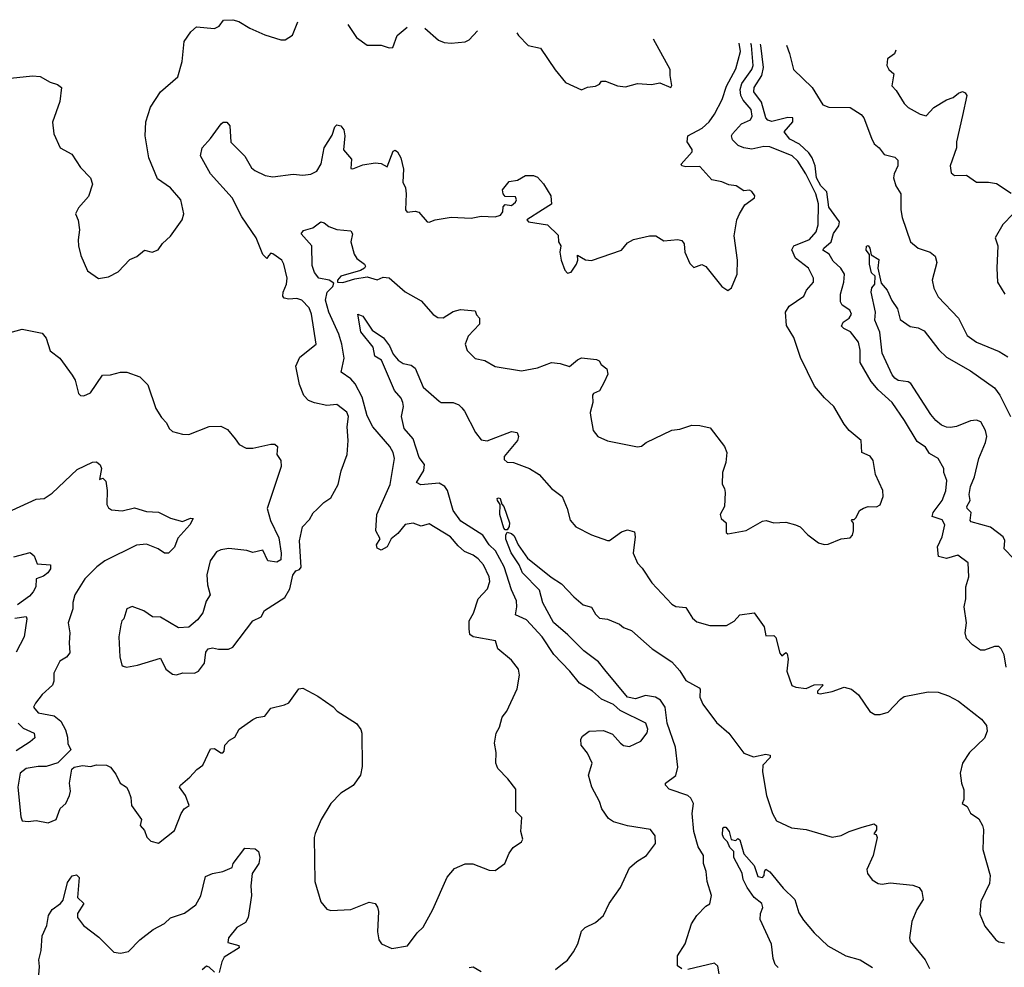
# Model space of a CAD drawing. Extents: x 1245432 to 1420865, y 606325 to 671314.
# Tile 319 of 382: x 1377642 to 1382554, y 657477 to 662204. Entities that reach past the tile are written whole.
import ezdxf

# ---------------------------------------------------------------- set-up
doc = ezdxf.new("R2010")
doc.units = 0

msp = doc.modelspace()

# ---------------------------------------------------------------- linework, layer by layer
at = {"layer": '0CON20XD'}
for points in [[(1377565, 661908), (1377705.9, 661924.1), (1377745, 661920.8), (1377795, 661892.5), (1377831.2, 661881.2), (1377851.2, 661865), (1377843.1, 661795), (1377806.8, 661693.2), (1377812.9, 661635), (1377843.8, 661565), (1377902.7, 661532.7), (1377945, 661466.7), (1377996.2, 661415), (1378005.9, 661384.1), (1377985, 661322.5), (1377936.2, 661265), (1377921.2, 661235), (1377934, 661204), (1377941.2, 661155), (1377933.8, 661105), (1377936.2, 661075), (1377947.7, 661027.7), (1377980.3, 660950.3), (1378035, 660913.3), (1378085, 660921.2), (1378134.2, 660945.8), (1378192.1, 661007.9), (1378227.6, 661022.4), (1378265, 661053.8), (1378303.6, 661043.6), (1378333.6, 661056.4), (1378355, 661087.5), (1378395, 661123.3), (1378453.3, 661205), (1378461.2, 661235), (1378446, 661305), (1378394, 661365), (1378330.3, 661410.3), (1378286, 661515), (1378268.6, 661625), (1378271.4, 661695), (1378295, 661766.7), (1378345, 661843.8), (1378430.5, 661919.5), (1378453.3, 661995), (1378463.3, 662095), (1378497, 662143), (1378525, 662167.5), (1378615, 662160), (1378637.7, 662172.3), (1378659.3, 662200.7), (1378705, 662203.8), (1378735, 662194), (1378790.9, 662160.9), (1378865, 662127.5), (1378945, 662103.8), (1378966.4, 662103.6), (1379004.1, 662125.9), (1379029.8, 662192.8)], [(1379280.1, 662180.4), (1379323.3, 662115), (1379375, 662076.7), (1379445, 662077.5), (1379485, 662064.2), (1379504.2, 662065.8), (1379526.2, 662125), (1379575.5, 662165.7)], [(1379663.6, 662161.4), (1379731.7, 662101.7), (1379760.7, 662090.7), (1379795, 662087.5), (1379865, 662092.5), (1379885, 662102.5), (1379926.6, 662148.3)], [(1380122.3, 662138.6), (1380130.8, 662125), (1380179.2, 662075), (1380241.2, 662061.2), (1380313.7, 661953.7), (1380365, 661890), (1380445, 661853.3), (1380475, 661867.5), (1380515, 661872.5), (1380535, 661882.5), (1380545, 661897.5), (1380565, 661896.7), (1380625, 661873.3), (1380665, 661868.8), (1380725, 661886.2), (1380795, 661880), (1380835, 661888.8), (1380890, 661865), (1380896.2, 661875), (1380886.7, 661925), (1380888, 661955), (1380803.9, 662106.1)], [(1377565, 660636), (1377655, 660659.5), (1377755, 660640.8), (1377774.3, 660615), (1377795, 660552), (1377842.5, 660515), (1377905, 660431.2), (1377919.4, 660405), (1377935, 660340), (1377945, 660330), (1377961.7, 660328.3), (1377995, 660342.5), (1378055, 660431.2), (1378095, 660432), (1378145, 660446.2), (1378176.4, 660446.4), (1378242.3, 660422.3), (1378282.4, 660382.4), (1378320.8, 660265), (1378349.5, 660219.5), (1378375, 660192.5), (1378387.5, 660165), (1378405, 660150), (1378455, 660136), (1378485.8, 660134.2), (1378587.5, 660175), (1378645, 660176), (1378679.5, 660159.5), (1378717.5, 660112.5), (1378737.5, 660085), (1378773, 660067), (1378805, 660066.7), (1378895, 660086.2), (1378915, 660086.2), (1378928.8, 660075), (1378925.8, 660035), (1378944.4, 660004.4), (1378946.7, 659975), (1378876.7, 659765), (1378893.3, 659705), (1378935, 659620), (1378947, 659543), (1378945, 659510), (1378925, 659497.5), (1378880, 659505), (1378855, 659557.5), (1378805, 659546.7), (1378775, 659556.2), (1378685, 659566.2), (1378645, 659558.8), (1378625, 659548.8), (1378593.3, 659505), (1378576, 659435), (1378580, 659385), (1378592.5, 659335), (1378573.3, 659303.3), (1378556.2, 659245), (1378529.5, 659210.5), (1378487, 659173), (1378435, 659170), (1378345, 659224), (1378305, 659226), (1378262.5, 659255), (1378203, 659277), (1378177.5, 659265), (1378162.5, 659215), (1378152.5, 659205), (1378146.7, 659185), (1378137.5, 659125), (1378141.2, 659025), (1378152.5, 658985), (1378159.3, 658979.3), (1378175, 658974), (1378230, 658985), (1378345, 659020), (1378370.8, 658965), (1378405, 658940), (1378425, 658935.8), (1378456.1, 658946.1), (1378515, 658944), (1378535, 658953.8), (1378565, 658993.8), (1378571.7, 659048.3), (1378583.3, 659065), (1378605, 659070), (1378635, 659063.3), (1378683.9, 659063.9), (1378705, 659073.8), (1378805, 659206), (1378847.5, 659225), (1378863.6, 659256.4), (1378965, 659321.2), (1378990, 659365), (1379005, 659432.5), (1379020, 659455), (1379038.3, 659461.7), (1379046.4, 659473.6), (1379038.6, 659605), (1379054, 659675), (1379088.8, 659711.2), (1379106.1, 659743.9), (1379125, 659760), (1379160, 659795), (1379195, 659818.8), (1379230.6, 659885), (1379246.4, 659953.6), (1379275.6, 660035), (1379281.4, 660105), (1379276.8, 660173.2), (1379282.9, 660225), (1379275, 660246.2), (1379225, 660284), (1379175, 660280), (1379113, 660293), (1379083.3, 660305), (1379060, 660330), (1379038.8, 660385), (1379020.5, 660475), (1379039.6, 660520.4), (1379122, 660585), (1379098.9, 660735), (1379086.7, 660766.7), (1379050, 660805), (1379025, 660812.7), (1378985, 660810), (1378962.5, 660815), (1378955.8, 660825), (1378957.1, 660845), (1378974, 660885), (1378976.2, 660915), (1378960, 660985), (1378950, 661005), (1378905, 661036), (1378895, 661038.8), (1378883.6, 661026.4), (1378875, 661012.5), (1378855, 661033.3), (1378822.2, 661115), (1378750.3, 661220.3), (1378702.7, 661315), (1378594.6, 661435), (1378545, 661524), (1378553.4, 661565), (1378595, 661610.6), (1378647.5, 661685), (1378657.6, 661692.4), (1378675, 661693.1), (1378690.9, 661675), (1378695, 661593.3), (1378765, 661523.8), (1378799.2, 661465), (1378815, 661451.4), (1378867.1, 661427.1), (1378905, 661419.5), (1379006.7, 661433.3), (1379055, 661428.1), (1379095, 661432.5), (1379125, 661448.6), (1379146, 661484), (1379161.1, 661565), (1379202, 661628), (1379215, 661670), (1379225, 661680), (1379244.3, 661674.3), (1379259.4, 661655), (1379264.3, 661625), (1379257.8, 661555), (1379297.3, 661507.3), (1379295, 661461.2), (1379305, 661460), (1379355, 661480), (1379415, 661490), (1379445, 661485.8), (1379475, 661470), (1379505, 661547.5), (1379515, 661552.5), (1379527.5, 661545), (1379544.1, 661514.1), (1379557.7, 661457.7), (1379554.2, 661394.2), (1379566.2, 661365), (1379570, 661335), (1379566.2, 661255), (1379575, 661244.3), (1379615, 661249.4), (1379633, 661243), (1379675, 661196.2), (1379685, 661193.8), (1379715, 661206.2), (1379795, 661218.8), (1379893.9, 661213.9), (1379945, 661223.3), (1380015, 661221.2), (1380040.7, 661229.3), (1380052.5, 661245), (1380055, 661270), (1380065, 661282.5), (1380095, 661277.5), (1380116.4, 661293.6), (1380120, 661305), (1380115, 661320), (1380065, 661322.5), (1380053.8, 661335), (1380051.2, 661355), (1380085, 661396.2), (1380125, 661403.8), (1380165, 661425.8), (1380205, 661425.8), (1380225, 661417.5), (1380255.4, 661385.4), (1380292.2, 661325), (1380295, 661283.8), (1380250, 661255), (1380172.5, 661205), (1380180, 661195), (1380275, 661180), (1380329.3, 661129.3), (1380330, 661095), (1380342.5, 661075), (1380337.5, 661045), (1380343.8, 661005), (1380361.2, 660955), (1380375, 660938.8), (1380393.3, 660945), (1380420, 660985), (1380426.7, 661005), (1380425, 661030), (1380465, 661006.7), (1380495, 661003.3), (1380645, 661053.8), (1380675, 661091.2), (1380705, 661106.7), (1380783.6, 661126.4), (1380815, 661126.2), (1380855, 661100), (1380925, 661107.5), (1380945, 661102.5), (1380957.5, 661085), (1380960, 661045), (1380985, 660987.5), (1381005, 660967.5), (1381045, 660982.5), (1381065, 660973.3), (1381145, 660873.3), (1381175, 660853.3), (1381193.6, 660866.4), (1381221.4, 660935), (1381222.5, 661005), (1381205.8, 661125), (1381220, 661205), (1381233.8, 661235), (1381260.5, 661279.5), (1381307.5, 661315), (1381310, 661325), (1381295, 661347.5), (1381283, 661353), (1381255, 661350), (1381215.8, 661375.8), (1381179.7, 661379.7), (1381145, 661395.7), (1381095, 661404.4), (1381035, 661471.2), (1380965, 661470), (1380946.2, 661475), (1380943, 661483), (1380997.5, 661545), (1380996.3, 661556.3), (1380971.3, 661595), (1380975, 661624.2), (1381047.3, 661662.7), (1381081.5, 661695), (1381108.2, 661731.8), (1381146.2, 661805), (1381167.8, 661872.2), (1381215, 661959.2), (1381238.4, 662045), (1381231.1, 662087.2)], [(1379343.3, 660953.3), (1379245, 660924.6), (1379227.2, 660905), (1379227.3, 660895), (1379255, 660892.2), (1379315, 660911.5), (1379375, 660920.8), (1379425, 660906.7), (1379455, 660918.8), (1379485, 660915.8), (1379565, 660846.2), (1379645, 660801.2), (1379705, 660732.5), (1379727.7, 660717.7), (1379755, 660717.5), (1379805, 660748), (1379841.7, 660758.3), (1379915, 660751.2), (1379921.4, 660731.4), (1379935.7, 660715), (1379936.9, 660685), (1379880, 660625), (1379864, 660585), (1379874.5, 660554.5), (1379915, 660514.3), (1379963.2, 660503.2), (1380015, 660474.3), (1380145, 660453.1), (1380225, 660467.5), (1380295, 660494.4), (1380339.1, 660489.1), (1380385.7, 660474.3), (1380425, 660506.7), (1380445, 660516.7), (1380519.3, 660509.3), (1380533, 660503), (1380543.6, 660483.6), (1380571.7, 660461.7), (1380576, 660435), (1380558.8, 660395), (1380535, 660353.3), (1380505, 660340), (1380499.3, 660330.7), (1380502.2, 660295), (1380488, 660245), (1380489.3, 660229.3), (1380503.8, 660155), (1380526.7, 660125), (1380575, 660102.5), (1380725, 660072.5), (1380744.2, 660075.8), (1380767.5, 660095), (1380895, 660156.2), (1380935, 660161.2), (1380995, 660181.2), (1381035, 660180), (1381087.5, 660167.5), (1381158.8, 660075), (1381170, 660045), (1381164.2, 659995.8), (1381148, 659945), (1381147, 659887), (1381158.8, 659865), (1381161.2, 659845), (1381158.8, 659775), (1381137.5, 659735), (1381142.5, 659715), (1381166.7, 659695), (1381166.4, 659646.4), (1381175, 659640), (1381266.4, 659656.4), (1381348, 659702), (1381366.1, 659706.1), (1381405, 659693.8), (1381465, 659697.5), (1381512.5, 659685), (1381535, 659674), (1381574.4, 659634.4), (1381627.5, 659595), (1381655, 659586.2), (1381675, 659588), (1381740, 659615), (1381785, 659620), (1381797, 659633), (1381802.5, 659655), (1381801.7, 659691.7), (1381792.5, 659705), (1381795, 659710), (1381805, 659710), (1381815, 659720), (1381832.5, 659755), (1381852.3, 659767.7), (1381875, 659776), (1381915.9, 659774.1), (1381935, 659783.3), (1381949.2, 659825), (1381948.6, 659855), (1381912.1, 659935), (1381900, 660005), (1381885, 660026.7), (1381843.3, 660045), (1381840.5, 660105), (1381780, 660155), (1381755.6, 660185.6), (1381704.2, 660275), (1381657, 660317), (1381606.6, 660376.6), (1381538.1, 660518.1), (1381505, 660618.8), (1381468, 660678), (1381461.9, 660745), (1381481.4, 660775), (1381553.8, 660825), (1381568, 660855), (1381602.9, 660895), (1381603.1, 660915), (1381577.1, 660965), (1381513.1, 661015), (1381494.6, 661055.4), (1381504.7, 661075.3), (1381583.2, 661106.8), (1381615.5, 661145), (1381625, 661180), (1381627, 661285), (1381614.4, 661335), (1381564.7, 661435), (1381525, 661497.8), (1381495.6, 661525), (1381385, 661569.1), (1381355, 661571.1), (1381295, 661558.2), (1381255, 661565.4), (1381227, 661577), (1381198.6, 661605), (1381193.3, 661625), (1381197.5, 661635), (1381242.7, 661685), (1381288.5, 661705), (1381297, 661723), (1381292.1, 661755), (1381252, 661802), (1381240.1, 661825), (1381237.2, 661855), (1381245.1, 661884.9), (1381294, 661955), (1381300.6, 661975), (1381292.7, 662075), (1381289.9, 662084.6)], [(1382563.1, 658975), (1382552.9, 659035), (1382539.2, 659065), (1382526.6, 659076.6), (1382505, 659078.1), (1382455, 659059.2), (1382435, 659059.2), (1382395, 659086), (1382365, 659116.7), (1382359.4, 659145), (1382365.6, 659195.6), (1382354.3, 659275), (1382362.5, 659315), (1382362.2, 659375), (1382377.1, 659425), (1382373.8, 659495), (1382323, 659533), (1382265, 659517.1), (1382226.7, 659526.7), (1382220.8, 659575), (1382243.6, 659625), (1382257.3, 659685), (1382245, 659708.5), (1382194.4, 659725), (1382199.1, 659745), (1382243.8, 659805), (1382263.2, 659853.2), (1382268, 659905), (1382252.5, 659945), (1382252, 659965), (1382224.4, 660014.4), (1382180.7, 660040.7), (1382160.9, 660070.9), (1382119.8, 660099.8), (1382055.8, 660204.2), (1381995, 660294.3), (1381925, 660357.5), (1381889.7, 660399.7), (1381834.6, 660494.6), (1381835.6, 660555), (1381827.5, 660595), (1381786.6, 660646.6), (1381753, 660663), (1381742.5, 660675), (1381750.6, 660695), (1381780.6, 660715), (1381792.2, 660735), (1381784.3, 660755), (1381745, 660779.4), (1381736.7, 660796.7), (1381737.3, 660835), (1381754, 660894), (1381757.2, 660935), (1381738.9, 660965), (1381699.8, 660999.8), (1381681.2, 661035), (1381649.1, 661055), (1381653.2, 661065), (1381689.8, 661095), (1381702, 661138), (1381728.1, 661175), (1381732.2, 661195), (1381679.3, 661269.3), (1381668.4, 661345), (1381639.1, 661375), (1381617.9, 661415), (1381610.1, 661475), (1381595.4, 661515), (1381579.1, 661539.1), (1381532.3, 661582.3), (1381485, 661607.1), (1381455.5, 661645), (1381500, 661695), (1381498.6, 661715), (1381475, 661715.3), (1381395.2, 661695.2), (1381375, 661701.8), (1381365.2, 661715), (1381343.1, 661793.1), (1381305, 661844), (1381306.2, 661865), (1381343.8, 661926.2), (1381353.2, 661965), (1381340, 662075), (1381337.2, 662082.5)], [(1381467.1, 662076.7), (1381483.3, 662035), (1381503.3, 661955), (1381595, 661866.2), (1381648.3, 661778.3), (1381678.1, 661768.1), (1381785, 661765.5), (1381840.8, 661730.9), (1381853.8, 661715), (1381892.1, 661612.1), (1381904.6, 661584.6), (1381929.2, 661565), (1381955, 661531.2), (1382007.6, 661517.6), (1382023.4, 661503.4), (1382023.1, 661475), (1382004.6, 661435), (1382002.1, 661415), (1382013.1, 661375), (1382038.7, 661335), (1382038.8, 661255), (1382045, 661216.7), (1382086.9, 661095), (1382125, 661063.8), (1382183.8, 661045), (1382210, 661025), (1382218, 660992), (1382194.3, 660905), (1382201.9, 660865), (1382225, 660821.4), (1382325, 660714.3), (1382369.3, 660629.3), (1382415, 660595.8), (1382529.3, 660549.3), (1382572.1, 660522.1)], [(1382013.7, 662052.4), (1382005.8, 662034.2), (1381971.7, 662008.3), (1381968.9, 661975), (1381978, 661955), (1382002.9, 661932.9), (1381993.2, 661873.2), (1382015, 661850), (1382054.2, 661785), (1382075, 661765.8), (1382135, 661732.5), (1382165, 661724.3), (1382202.5, 661765), (1382265, 661803.5), (1382298.8, 661815), (1382325, 661837.5), (1382345, 661846), (1382359.7, 661839.7), (1382366.9, 661825), (1382345.8, 661725.8), (1382316.2, 661595), (1382315.8, 661565), (1382283.8, 661475), (1382289.3, 661439.3), (1382306.4, 661426.4), (1382365, 661428.8), (1382415, 661394.2), (1382475, 661393.8), (1382515, 661386.2), (1382588.3, 661338.3)], [(1382598, 661235), (1382547.1, 661182.9), (1382508, 661115), (1382522, 661075), (1382516.7, 660965), (1382520, 660895), (1382556.2, 660835)], [(1377605, 659757.1), (1377725, 659812.5), (1377765, 659815.7), (1377805, 659841.9), (1377929.3, 659960.7), (1378005, 659996), (1378025, 659998.8), (1378043.3, 659983.3), (1378050, 659965), (1378040, 659910), (1378057, 659917), (1378071.7, 659901.7), (1378079.4, 659855), (1378076.9, 659785), (1378085, 659768.8), (1378099.7, 659759.7), (1378154.1, 659754.1), (1378215, 659768.6), (1378275, 659751.1), (1378335, 659747.9), (1378395, 659716.7), (1378455, 659701.2), (1378495, 659716.7), (1378507.5, 659715), (1378492, 659685), (1378431.8, 659618.2), (1378415, 659572.9), (1378385, 659543.3), (1378365, 659543.3), (1378332.5, 659565), (1378275, 659587.3), (1378225, 659582.1), (1378067.5, 659505), (1378027.5, 659475), (1377967.5, 659415), (1377917.1, 659335), (1377906.9, 659296.9), (1377907.1, 659265), (1377883.8, 659195), (1377893.2, 659145), (1377889.1, 659095), (1377893.3, 659045), (1377876.2, 659023.8), (1377842.5, 659005), (1377813.1, 658945), (1377813.3, 658905), (1377806.9, 658885), (1377755, 658838.1), (1377720.6, 658795), (1377711.9, 658775), (1377735, 658746.9), (1377815, 658731.2), (1377847.3, 658705), (1377871.1, 658661.1), (1377881.5, 658625), (1377883.1, 658593.1), (1377898.3, 658561.7), (1377832.7, 658497.3), (1377775, 658479.1), (1377735, 658479.5), (1377675, 658468.9), (1377645.5, 658445), (1377633.3, 658375), (1377648.1, 658228.1), (1377655, 658207.5), (1377684, 658204), (1377725, 658210), (1377785, 658198), (1377825, 658213.8), (1377845, 658270), (1377872.5, 658295), (1377890.8, 658335), (1377895.6, 658355), (1377890.8, 658395), (1377903.3, 658465), (1377913.9, 658476.1), (1377955, 658483.8), (1377995, 658478.8), (1378025, 658487.5), (1378075, 658486.2), (1378095.7, 658475.7), (1378121.4, 658441.4), (1378144, 658395), (1378175, 658376.2), (1378185, 658356.7), (1378197.5, 658325), (1378200, 658285), (1378250, 658215), (1378243.3, 658185), (1378265, 658160), (1378276.4, 658126.4), (1378296.2, 658106.2), (1378335, 658096.7), (1378415, 658160), (1378448, 658245), (1378463, 658267), (1378487.5, 658285), (1378469.2, 658335), (1378440, 658375), (1378443.8, 658385), (1378491.2, 658425), (1378525.8, 658464.2), (1378555.7, 658485), (1378595, 658566.2), (1378615, 658568.8), (1378645, 658547.5), (1378655, 658547.5), (1378662.5, 658555), (1378666.2, 658585), (1378689.7, 658610.3), (1378716.2, 658625), (1378737.5, 658665), (1378805, 658713.8), (1378825, 658723.3), (1378865, 658730), (1378895, 658770), (1378964.1, 658785.9), (1378985, 658796.7), (1379035, 658866.2), (1379055, 658868.8), (1379129.7, 658829.7), (1379206.4, 658776.4), (1379226.7, 658755), (1379323, 658693), (1379343.9, 658663.9), (1379350, 658645), (1379350.5, 658479.5), (1379342, 658435), (1379306.7, 658383.3), (1379243.8, 658345), (1379194, 658295), (1379146, 658215), (1379116.2, 658145), (1379111.2, 658125), (1379114, 657905), (1379144.1, 657804.1), (1379175, 657767.5), (1379195, 657760), (1379295, 657765.7), (1379385, 657802.9), (1379415.6, 657795.6), (1379427.9, 657777.9), (1379432.9, 657755), (1379427.1, 657655), (1379434.4, 657614.4), (1379447.5, 657595), (1379498.3, 657571.7), (1379577.5, 657585), (1379625, 657650), (1379655, 657677.5), (1379704, 657765), (1379775, 657927.5), (1379810.7, 657969.3), (1379865, 657993.3), (1379903.6, 657993.6), (1379985, 657962.5), (1380015, 657960), (1380062.5, 657995), (1380083.9, 658046.1), (1380103.3, 658075), (1380145, 658103.3), (1380153, 658117), (1380142.5, 658155), (1380147.5, 658225), (1380117.5, 658255), (1380116.7, 658365), (1380077.9, 658417.9), (1380028.1, 658468.1), (1380018, 658495), (1380018.7, 658548.7), (1380010.6, 658595), (1380020, 658645), (1380035.7, 658675), (1380050, 658725), (1380072.9, 658755), (1380124.1, 658865.9), (1380135.8, 658935), (1380131.2, 658965), (1380095, 659008.6), (1380027.5, 659065), (1380015.3, 659105.3), (1379903.8, 659125), (1379887.4, 659137.4), (1379884.5, 659165), (1379884.6, 659205.4), (1379906.2, 659243.8), (1379930, 659315), (1379976.5, 659365), (1379988, 659402), (1379985.2, 659425.2), (1379955.6, 659485), (1379929.2, 659515), (1379905, 659533.1), (1379861.5, 659551.5), (1379829.1, 659579.1), (1379791.4, 659625), (1379685, 659688.6), (1379645, 659678), (1379605, 659693.1), (1379565, 659686.5), (1379528.4, 659641.6), (1379495.8, 659614.2), (1379475, 659574), (1379445, 659558), (1379425, 659567.5), (1379422.5, 659585), (1379440, 659615), (1379419.6, 659655), (1379423.8, 659735), (1379490.7, 659885), (1379511.9, 660015), (1379504.7, 660045), (1379488.2, 660075), (1379403.5, 660173.5), (1379375, 660227.8), (1379350.8, 660320.8), (1379316.7, 660386.7), (1379295, 660412.4), (1379246.3, 660446.3), (1379260.8, 660515), (1379248.8, 660585), (1379234.7, 660635), (1379184.8, 660744.8), (1379168.1, 660805), (1379176.4, 660845), (1379205, 660872.9), (1379208.8, 660888.8), (1379185.9, 660905), (1379135, 660914.8), (1379112.4, 660942.4), (1379101.5, 660978.5), (1379099, 661075), (1379046.6, 661135), (1379058, 661152), (1379105, 661165.3), (1379145, 661195.3), (1379160.9, 661190.9), (1379185, 661171.9), (1379225, 661158.1), (1379295, 661150), (1379303.3, 661135), (1379294.4, 661095), (1379310.8, 661035), (1379325, 661013.3), (1379362.5, 660985), (1379367.5, 660975), (1379363.3, 660965), (1379343.3, 660953.3)], [(1382601.5, 659515), (1382554.1, 659564.1), (1382556, 659606), (1382547.8, 659625), (1382485, 659672.1), (1382388.5, 659698.5), (1382383.5, 659705), (1382388.7, 659745), (1382369.6, 659765), (1382368, 659775), (1382383.8, 659805), (1382379.6, 659835), (1382384.7, 659875), (1382405.6, 659924.4), (1382426.8, 660015), (1382461, 660095), (1382467.3, 660125), (1382460.3, 660155), (1382437.2, 660197.2), (1382415, 660205.9), (1382385, 660203.2), (1382315, 660174.2), (1382285, 660169.7), (1382265, 660170.9), (1382241.5, 660181.5), (1382211.8, 660205), (1382187.2, 660235), (1382088.6, 660388.6), (1382075, 660398.2), (1382025, 660404.8), (1382008.2, 660415), (1381995, 660433.1), (1381945, 660540), (1381933.6, 660645), (1381908.8, 660705), (1381910.8, 660745), (1381890, 660845), (1381893, 660867), (1381908, 660885), (1381910, 660925), (1381891.7, 660941.7), (1381881.8, 660985), (1381882.3, 661032.3), (1381865.7, 661055), (1381865.9, 661074.1), (1381875, 661077.1), (1381883.1, 661065), (1381890.6, 661030.6), (1381927.7, 661007.7), (1381923.3, 660965), (1381940.1, 660890.1), (1381970.3, 660855), (1381993, 660803), (1382021.6, 660761.6), (1382035, 660708.8), (1382085, 660673.3), (1382125, 660666.2), (1382155, 660651.2), (1382227.6, 660557.6), (1382265, 660520), (1382385, 660451.9), (1382505, 660368.1), (1382531.7, 660331.7), (1382585, 660224.4)], [(1380640, 658595), (1380655, 658584.2), (1380685, 658579.2), (1380741.2, 658605), (1380773.1, 658646.9), (1380775.6, 658665), (1380765.4, 658695.4), (1380638, 658758), (1380605, 658788.6), (1380545.3, 658815.3), (1380500, 658855), (1380434.4, 658895), (1380386.5, 658955), (1380307.6, 659037.6), (1380248.8, 659125), (1380171.2, 659211.2), (1380115.8, 659235), (1380123.1, 659275), (1380120.4, 659305), (1380095, 659359.2), (1380059.7, 659475), (1380015.2, 659555), (1379984.7, 659585), (1379952.7, 659632.7), (1379842.6, 659702.6), (1379804.2, 659755), (1379777.2, 659855), (1379763.1, 659875), (1379735, 659891.6), (1379644.3, 659884.3), (1379622.7, 659895), (1379658.2, 659955), (1379661.2, 659985), (1379635, 660020), (1379605, 660113.1), (1379560, 660165), (1379547.3, 660225), (1379557.3, 660275), (1379553.6, 660295), (1379545, 660315.6), (1379512.3, 660355), (1379447.9, 660505), (1379414.6, 660525), (1379405, 660570), (1379343.4, 660646.6), (1379330, 660735), (1379355, 660725.4), (1379401.1, 660655), (1379457.7, 660617.7), (1379487.4, 660577.4), (1379505.5, 660535), (1379531.1, 660505), (1379555, 660489.1), (1379595, 660480), (1379615, 660466.2), (1379655, 660371.4), (1379735, 660301.2), (1379745, 660294), (1379805, 660294.2), (1379832.5, 660282.5), (1379848, 660268), (1379861.7, 660251.7), (1379915.5, 660145), (1379945, 660108.6), (1379975, 660102.5), (1380095, 660149.4), (1380124.2, 660144.2), (1380130.8, 660125), (1380125.6, 660104.4), (1380058.8, 660025), (1380059.3, 660009.3), (1380075, 659997.5), (1380105, 659995.8), (1380185, 659965.8), (1380234, 659935), (1380295, 659866), (1380349.2, 659825), (1380374.2, 659765), (1380388.3, 659708.3), (1380416.7, 659675), (1380494.1, 659634.1), (1380575, 659606.2), (1380585, 659606.2), (1380645, 659649.2), (1380675, 659659.2), (1380708.8, 659648.8), (1380712, 659625), (1380702.3, 659542.3), (1380725, 659492.5), (1380747.9, 659467.9), (1380795.7, 659395.7), (1380895, 659288.8), (1380915, 659277.5), (1380965, 659272), (1380998.7, 659218.7), (1381020.2, 659200.2), (1381085, 659182.2), (1381168, 659182), (1381206.6, 659203.4), (1381235, 659235.6), (1381305.8, 659245.8), (1381356.7, 659175), (1381365, 659130), (1381405, 659132.5), (1381415, 659122.5), (1381434.2, 659044.2), (1381445, 659030), (1381465, 659047.5), (1381470.7, 659040.7), (1381475.7, 659015), (1381468.8, 658955), (1381495, 658882.5), (1381513.9, 658873.9), (1381565, 658868), (1381605, 658886.2), (1381645, 658887.5), (1381650, 658885), (1381622.5, 658855), (1381622.5, 658845), (1381635, 658841.2), (1381695, 658853.1), (1381756.1, 658873.9), (1381792.5, 658865), (1381826, 658836), (1381883.6, 658753.6), (1381908.3, 658738.3), (1381935, 658737.5), (1381975, 658750), (1382036.2, 658815), (1382055, 658827.5), (1382175, 658850.8), (1382225, 658849.2), (1382275, 658831.9), (1382325, 658804.3), (1382441.2, 658715), (1382465, 658682.5), (1382468.8, 658655), (1382455, 658620), (1382380.9, 658549.1), (1382345.8, 658495), (1382333.8, 658445), (1382340, 658395), (1382353, 658363), (1382352.5, 658315), (1382343.3, 658295), (1382369.3, 658279.3), (1382386.1, 658246.1), (1382427.3, 658217.3), (1382446.2, 658185), (1382450, 658165), (1382446.9, 658065), (1382482.9, 657935), (1382480, 657895), (1382436.7, 657805), (1382432.7, 657742.7), (1382457.5, 657682.5), (1382511.2, 657615), (1382527.5, 657605), (1382555, 657600)], [(1380075, 659658.8), (1380065, 659659.2), (1380058.3, 659668.3), (1380036.8, 659735), (1380040, 659785), (1380025.8, 659805), (1380024.6, 659815.4), (1380030.3, 659819.7), (1380039.4, 659815), (1380047.4, 659787.4), (1380057.5, 659775), (1380085.3, 659695), (1380084.7, 659675.3), (1380075, 659658.8)], [(1380560.9, 658960.9), (1380530.6, 659000.6), (1380456.9, 659055), (1380376.3, 659136.3), (1380305, 659197.7), (1380251.8, 659295), (1380235, 659358.2), (1380150.5, 659445), (1380134.5, 659484.5), (1380094.7, 659545), (1380066.8, 659613.2), (1380067.1, 659632.9), (1380075, 659647.5), (1380095, 659641.8), (1380109.1, 659629.1), (1380128.8, 659585), (1380175, 659518.6), (1380293.6, 659423.6), (1380345, 659390.6), (1380406, 659325), (1380454, 659285), (1380495, 659273.3), (1380515, 659238.8), (1380535, 659218.8), (1380575, 659212.9), (1380635, 659189.4), (1380655, 659171.4), (1380695, 659157.5), (1380741.4, 659115), (1380798, 659065), (1380895, 659001.4), (1380935.3, 658955.3), (1380965, 658907.5), (1381032, 658872), (1381036.7, 658865), (1381035.6, 658825), (1381049.8, 658789.8), (1381119, 658699), (1381180, 658645), (1381254.6, 658544.6), (1381302.7, 658527.3), (1381365, 658540.4), (1381385.6, 658535), (1381386, 658524), (1381350, 658485), (1381347.3, 658452.7), (1381368.1, 658335), (1381398, 658245), (1381418.3, 658208.3), (1381493, 658173), (1381565, 658164.4), (1381695, 658126), (1381740, 658135), (1381780, 658155), (1381844.4, 658175.6), (1381905, 658193.3), (1381916.4, 658183.6), (1381917, 658163), (1381903.3, 658143.3), (1381915, 658140), (1381920, 658125), (1381899.2, 658035), (1381869.2, 657965), (1381872.5, 657945), (1381895, 657914), (1381925.5, 657895.5), (1381945, 657892.2), (1381985, 657898), (1382097.6, 657887.6), (1382130, 657875), (1382142.5, 657855), (1382150, 657815), (1382117.5, 657765), (1382092.5, 657705), (1382080.6, 657625), (1382085, 657606.7), (1382159.2, 657515), (1382181.3, 657471.3)], [(1377612.5, 659525), (1377695, 659545.8), (1377715, 659528.8), (1377729.7, 659489.7), (1377796.5, 659485), (1377796.7, 659465), (1377783.6, 659445), (1377761.1, 659428.9), (1377724.3, 659415.7), (1377722.2, 659375), (1377709.2, 659350.8), (1377691.4, 659328.6), (1377632.3, 659285)], [(1377618.3, 659218.3), (1377675, 659226.7), (1377678, 659215), (1377664.4, 659125), (1377625, 659048.6)], [(1380945, 657468.8), (1380923.3, 657485), (1380923.8, 657535), (1380962, 657595), (1380993.9, 657693.9), (1381020, 657735), (1381065, 657782.5), (1381085, 657793.3), (1381094.3, 657835), (1381072, 657905), (1381066.5, 657955), (1381053.6, 657995), (1381054.3, 658035), (1381027.4, 658077.4), (1381004.6, 658155), (1380996.9, 658245), (1381004.4, 658295), (1380990.6, 658320.6), (1380975, 658334.4), (1380882.5, 658365), (1380863.8, 658385), (1380864.1, 658395.9), (1380915.9, 658434.1), (1380926, 658475), (1380914.3, 658575), (1380872.1, 658695), (1380862.3, 658775), (1380839, 658809), (1380814.6, 658824.6), (1380765, 658832.9), (1380715, 658817.1), (1380675, 658824.2), (1380560.9, 658960.9)], [(1377634.1, 658695), (1377660.6, 658670.6), (1377715.4, 658645), (1377718, 658622), (1377695, 658602.5), (1377625, 658556.4)], [(1380315, 657466.7), (1380350, 657495), (1380375, 657513.3), (1380405.7, 657554.3), (1380426, 657595), (1380445, 657656.7), (1380463.3, 657675), (1380515, 657700.8), (1380554.3, 657735.7), (1380582.5, 657795), (1380638.8, 657875), (1380685, 657974), (1380721.2, 658005), (1380770, 658035), (1380814.2, 658095), (1380812.3, 658132.3), (1380790, 658165), (1380675, 658182.9), (1380605, 658203.3), (1380579.1, 658219.1), (1380547, 658267), (1380534.4, 658305), (1380496.4, 658375), (1380479.2, 658435), (1380497.5, 658495), (1380475.7, 658545), (1380444, 658585), (1380442, 658615), (1380449.5, 658630.5), (1380482.5, 658655), (1380555, 658658.1), (1380599.8, 658639.8), (1380640, 658595)], [(1381426.7, 657476.7), (1381411.9, 657491.9), (1381401.2, 657521.2), (1381392.7, 657592.7), (1381335.6, 657715), (1381337.3, 657745), (1381349.6, 657775), (1381344.7, 657794.7), (1381306.9, 657825), (1381271.5, 657875), (1381252.1, 657915), (1381246.8, 657946.8), (1381204.5, 658024.5), (1381204.5, 658055), (1381185, 658074), (1381173.2, 658103.2), (1381155, 658120.9), (1381147.8, 658137.8), (1381150.7, 658169.3), (1381155, 658176.7), (1381165, 658175.5), (1381181.9, 658155), (1381192, 658115), (1381215, 658110), (1381225, 658120), (1381235, 658113.3), (1381255, 658042.5), (1381306, 657985), (1381325, 657930), (1381347.5, 657925), (1381356.7, 657935), (1381357.5, 657955), (1381365, 657966.7), (1381385, 657953.3), (1381451.7, 657871.7), (1381510, 657815), (1381529.7, 657749.7), (1381552.4, 657712.4), (1381605, 657650), (1381673.7, 657583.7), (1381764.2, 657535), (1381835, 657514.6), (1381896, 657476)], [(1377732.6, 657377.4), (1377741.1, 657481.1), (1377737.8, 657515), (1377749.1, 657560.9), (1377755.3, 657634.7), (1377777.8, 657685), (1377785.8, 657735), (1377804.2, 657765), (1377845.3, 657794.7), (1377858.6, 657811.4), (1377880.2, 657899.8), (1377905, 657934), (1377925, 657938.8), (1377939.2, 657925), (1377930.9, 657825), (1377962.5, 657795), (1377930, 657745), (1377931.2, 657725), (1377960, 657685), (1378036.8, 657626.8), (1378112.7, 657552.7), (1378145, 657547.5), (1378185, 657556), (1378242.5, 657615), (1378308.8, 657665), (1378364.4, 657695.6), (1378395, 657724), (1378465, 657746.9), (1378520.5, 657789.5), (1378545.9, 657834.1), (1378569.5, 657930.5), (1378605, 657945.6), (1378655.5, 657954.5), (1378702.5, 657975), (1378706.7, 657995), (1378765, 658071.2), (1378817.5, 658067.5), (1378834.5, 658054.5), (1378840.9, 658025), (1378835.6, 657995), (1378801.9, 657945), (1378795.6, 657884.4), (1378798.1, 657835), (1378781.6, 657725), (1378769.5, 657700.5), (1378725, 657675.5), (1378683.8, 657625), (1378680.2, 657600.2), (1378735, 657586.7), (1378737.5, 657575), (1378662.7, 657527.3), (1378650, 657505), (1378637.9, 657452.1)], [(1381132.5, 657445), (1381125, 657482.5), (1381107.7, 657497.7), (1380975, 657467.1)], [(1378615, 657453.1), (1378588, 657478), (1378575, 657482.5), (1378553.3, 657465)], [(1379884.1, 657475.9), (1379905, 657478.8), (1379945, 657455.8)]]:
    msp.add_lwpolyline(points, dxfattribs=at)

doc.saveas('drawing.dxf')
